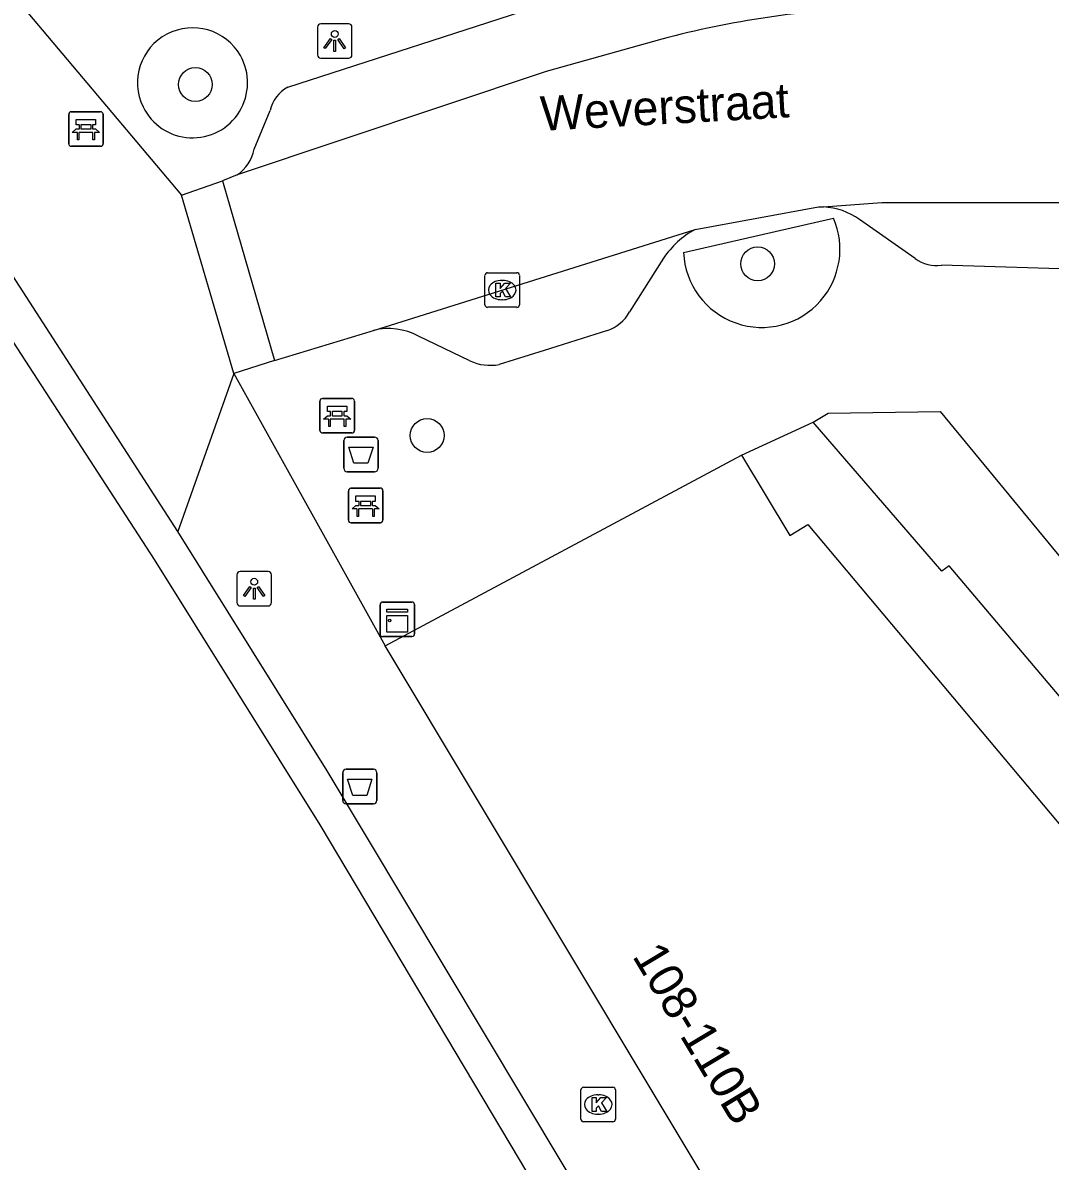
# Model space of a CAD drawing. Extents: x 160861 to 161308, y 384024 to 384878.
# Drawn here: x 161083.38 to 161113.12, y 384389.31 to 384422.26 of the extents above; entities that cross this region are included whole.
import ezdxf

# ---------------------------------------------------------------- set-up
doc = ezdxf.new("R2010")
doc.units = 0
for name, color, linetype in [('IMGEO_Afvalbak', 7, 'Continuous'), ('IMGEO_Bank', 7, 'Continuous'), ('IMGEO_Boom', 7, 'Continuous'), ('IMGEO_Fietspad_gesloten', 7, 'Continuous'), ('IMGEO_Fietspad_open', 7, 'Continuous'), ('IMGEO_Kast', 7, 'Continuous'), ('IMGEO_Kolk', 7, 'Continuous'), ('IMGEO_Lichtpunt', 7, 'Continuous'), ('IMGEO_Openbare_ruimte_label', 7, 'Continuous'), ('IMGEO_Pand', 7, 'Continuous'), ('IMGEO_Pand_nummerreeks', 7, 'Continuous'), ('IMGEO_Rijbaan_lokaal_open', 7, 'Continuous'), ('IMGEO_Voetpad_open', 7, 'Continuous')]:
    doc.layers.add(name, color=color, linetype=linetype)

msp = doc.modelspace()

# ---------------------------------------------------------------- linework, layer by layer
at = {"layer": 'IMGEO_Afvalbak'}
for p, q in [((161092.675, 384409.364), (161092.675, 384410.164)), ((161092.675, 384410.164), (161092.675, 384409.364)), ((161092.775, 384410.264), (161093.565, 384410.264)), ((161093.565, 384410.264), (161092.775, 384410.264)), ((161093.665, 384410.164), (161093.665, 384409.364)), ((161093.665, 384409.364), (161093.665, 384410.164)), ((161093.565, 384409.264), (161092.775, 384409.264)), ((161092.775, 384409.264), (161093.565, 384409.264)), ((161092.643, 384399.751), (161092.643, 384400.551)), ((161092.643, 384400.551), (161092.643, 384399.751)), ((161092.743, 384400.651), (161093.533, 384400.651)), ((161093.533, 384400.651), (161092.743, 384400.651)), ((161093.633, 384400.551), (161093.633, 384399.751)), ((161093.633, 384399.751), (161093.633, 384400.551)), ((161093.533, 384399.651), (161092.743, 384399.651)), ((161092.743, 384399.651), (161093.533, 384399.651))]:
    msp.add_line(p, q, dxfattribs=at)
for points in [[(161092.818, 384409.978), (161093.522, 384409.978), (161093.373, 384409.508), (161092.967, 384409.508), (161092.818, 384409.978)], [(161092.786, 384400.365), (161093.49, 384400.365), (161093.341, 384399.895), (161092.935, 384399.895), (161092.786, 384400.365)]]:
    msp.add_lwpolyline(points, dxfattribs=at)
for centre, start, end in [((161092.775, 384410.164), 90, 180), ((161092.775, 384410.164), 90, 180), ((161093.565, 384410.164), 0, 90), ((161093.565, 384410.164), 360, 90), ((161092.775, 384409.364), 180, 270), ((161092.775, 384409.364), 180, 270), ((161093.565, 384409.364), 270, 0), ((161093.565, 384409.364), 270, 0), ((161092.743, 384400.551), 90, 180), ((161092.743, 384400.551), 90, 180), ((161093.533, 384400.551), 0, 90), ((161093.533, 384400.551), 360, 90), ((161092.743, 384399.751), 180, 270), ((161092.743, 384399.751), 180, 270), ((161093.533, 384399.751), 270, 0), ((161093.533, 384399.751), 270, 0)]:
    msp.add_arc(centre, 0.1, start, end, dxfattribs=at)
at = {"layer": 'IMGEO_Bank'}
for p, q in [((161084.71, 384418.76), (161084.71, 384419.601)), ((161084.71, 384419.601), (161084.71, 384418.76)), ((161084.785, 384419.685), (161085.626, 384419.685)), ((161085.626, 384419.685), (161084.785, 384419.685)), ((161085.71, 384419.61), (161085.71, 384418.769)), ((161085.71, 384418.769), (161085.71, 384419.61)), ((161085.019, 384419.191), (161085.019, 384419.297)), ((161085.063, 384419.297), (161085.063, 384419.191)), ((161085.351, 384419.303), (161085.069, 384419.303)), ((161085.357, 384419.191), (161085.357, 384419.297)), ((161085.401, 384419.297), (161085.401, 384419.191)), ((161085.407, 384419.083), (161085.014, 384419.083)), ((161085.069, 384419.185), (161085.351, 384419.185)), ((161085.635, 384418.685), (161084.794, 384418.685)), ((161084.794, 384418.685), (161085.635, 384418.685)), ((161091.984, 384410.461), (161091.984, 384411.302)), ((161091.984, 384411.302), (161091.984, 384410.461)), ((161092.059, 384411.386), (161092.9, 384411.386)), ((161092.9, 384411.386), (161092.059, 384411.386)), ((161092.984, 384411.311), (161092.984, 384410.47)), ((161092.984, 384410.47), (161092.984, 384411.311)), ((161092.293, 384410.892), (161092.293, 384410.998)), ((161092.337, 384410.998), (161092.337, 384410.892)), ((161092.625, 384411.004), (161092.343, 384411.004)), ((161092.631, 384410.892), (161092.631, 384410.998)), ((161092.675, 384410.998), (161092.675, 384410.892)), ((161092.681, 384410.784), (161092.288, 384410.784)), ((161092.343, 384410.886), (161092.625, 384410.886)), ((161092.909, 384410.386), (161092.068, 384410.386)), ((161092.068, 384410.386), (161092.909, 384410.386)), ((161092.807, 384407.863), (161092.807, 384408.704)), ((161092.807, 384408.704), (161092.807, 384407.863)), ((161092.882, 384408.788), (161093.723, 384408.788)), ((161093.723, 384408.788), (161092.882, 384408.788)), ((161093.807, 384408.713), (161093.807, 384407.872)), ((161093.807, 384407.872), (161093.807, 384408.713)), ((161093.116, 384408.294), (161093.116, 384408.4)), ((161093.16, 384408.4), (161093.16, 384408.294)), ((161093.448, 384408.406), (161093.166, 384408.406)), ((161093.454, 384408.294), (161093.454, 384408.4)), ((161093.498, 384408.4), (161093.498, 384408.294)), ((161093.504, 384408.186), (161093.111, 384408.186)), ((161093.166, 384408.288), (161093.448, 384408.288)), ((161093.732, 384407.788), (161092.891, 384407.788)), ((161092.891, 384407.788), (161093.732, 384407.788))]:
    msp.add_line(p, q, dxfattribs=at)
for points in [[(161085.013, 384419.303), (161084.927, 384419.303), (161084.927, 384419.464), (161085.49, 384419.464), (161085.49, 384419.303), (161085.407, 384419.303)], [(161084.957, 384419.083), (161084.815, 384419.083), (161084.927, 384419.185), (161085.013, 384419.185)], [(161085.007, 384419.076), (161085.007, 384418.869), (161084.964, 384418.869), (161084.964, 384419.076)], [(161085.407, 384419.185), (161085.49, 384419.185), (161085.602, 384419.083), (161085.463, 384419.083)], [(161085.457, 384419.076), (161085.457, 384418.869), (161085.413, 384418.869), (161085.413, 384419.076)], [(161092.287, 384411.004), (161092.201, 384411.004), (161092.201, 384411.165), (161092.764, 384411.165), (161092.764, 384411.004), (161092.681, 384411.004)], [(161092.231, 384410.784), (161092.089, 384410.784), (161092.201, 384410.886), (161092.287, 384410.886)], [(161092.281, 384410.777), (161092.281, 384410.57), (161092.238, 384410.57), (161092.238, 384410.777)], [(161092.681, 384410.886), (161092.764, 384410.886), (161092.876, 384410.784), (161092.737, 384410.784)], [(161092.731, 384410.777), (161092.731, 384410.57), (161092.687, 384410.57), (161092.687, 384410.777)], [(161093.11, 384408.406), (161093.024, 384408.406), (161093.024, 384408.567), (161093.587, 384408.567), (161093.587, 384408.406), (161093.504, 384408.406)], [(161093.054, 384408.186), (161092.912, 384408.186), (161093.024, 384408.288), (161093.11, 384408.288)], [(161093.104, 384408.179), (161093.104, 384407.972), (161093.061, 384407.972), (161093.061, 384408.179)], [(161093.504, 384408.288), (161093.587, 384408.288), (161093.699, 384408.186), (161093.56, 384408.186)], [(161093.554, 384408.179), (161093.554, 384407.972), (161093.51, 384407.972), (161093.51, 384408.179)]]:
    msp.add_lwpolyline(points, dxfattribs=at)
for centre, radius, start, end in [((161084.788, 384419.607), 0.0779, 92.4484, 184.2845), ((161084.788, 384419.607), 0.0779, 92.4484, 184.2845), ((161085.632, 384419.607), 0.0779, 2.4484, 94.2845), ((161085.632, 384419.607), 0.0779, 2.4484, 94.2845), ((161085.012, 384419.296), 0.00671, 2.8957, 87.1043), ((161085.069, 384419.296), 0.00671, 92.8957, 177.1043), ((161085.351, 384419.296), 0.00671, 2.8957, 87.1043), ((161085.408, 384419.296), 0.00671, 92.8957, 177.1043), ((161084.957, 384419.076), 0.00671, 2.8957, 87.1043), ((161085.014, 384419.076), 0.00671, 92.8957, 177.1043), ((161085.012, 384419.192), 0.00671, 272.8957, 357.1043), ((161085.069, 384419.192), 0.00671, 182.8957, 267.1043), ((161085.351, 384419.192), 0.00671, 272.8957, 357.1043), ((161085.408, 384419.192), 0.00671, 182.8957, 267.1043), ((161085.406, 384419.076), 0.00671, 2.8957, 87.1043), ((161085.463, 384419.076), 0.00671, 92.8957, 177.1043), ((161084.788, 384418.763), 0.0779, 182.4484, 274.2845), ((161084.788, 384418.763), 0.0779, 182.4484, 274.2845), ((161085.632, 384418.763), 0.0779, 272.4484, 4.2845), ((161085.632, 384418.763), 0.0779, 272.4484, 4.2845), ((161092.062, 384411.308), 0.0779, 92.4484, 184.2845), ((161092.062, 384411.308), 0.0779, 92.4484, 184.2845), ((161092.906, 384411.308), 0.0779, 2.4484, 94.2845), ((161092.906, 384411.308), 0.0779, 2.4484, 94.2845), ((161092.286, 384410.997), 0.00671, 2.8957, 87.1043), ((161092.343, 384410.997), 0.00671, 92.8957, 177.1043), ((161092.625, 384410.997), 0.00671, 2.8957, 87.1043), ((161092.682, 384410.997), 0.00671, 92.8957, 177.1043), ((161092.231, 384410.777), 0.00671, 2.8957, 87.1043), ((161092.288, 384410.777), 0.00671, 92.8957, 177.1043), ((161092.286, 384410.893), 0.00671, 272.8957, 357.1043), ((161092.343, 384410.893), 0.00671, 182.8957, 267.1043), ((161092.625, 384410.893), 0.00671, 272.8957, 357.1043), ((161092.682, 384410.893), 0.00671, 182.8957, 267.1043), ((161092.68, 384410.777), 0.00671, 2.8957, 87.1043), ((161092.737, 384410.777), 0.00671, 92.8957, 177.1043), ((161092.062, 384410.464), 0.0779, 182.4484, 274.2845), ((161092.062, 384410.464), 0.0779, 182.4484, 274.2845), ((161092.906, 384410.464), 0.0779, 272.4484, 4.2845), ((161092.906, 384410.464), 0.0779, 272.4484, 4.2845), ((161092.885, 384408.71), 0.0779, 92.4484, 184.2845), ((161092.885, 384408.71), 0.0779, 92.4484, 184.2845), ((161093.729, 384408.71), 0.0779, 2.4484, 94.2845), ((161093.729, 384408.71), 0.0779, 2.4484, 94.2845), ((161093.109, 384408.399), 0.00671, 2.8957, 87.1043), ((161093.166, 384408.399), 0.00671, 92.8957, 177.1043), ((161093.448, 384408.399), 0.00671, 2.8957, 87.1043), ((161093.505, 384408.399), 0.00671, 92.8957, 177.1043), ((161093.054, 384408.179), 0.00671, 2.8957, 87.1043), ((161093.111, 384408.179), 0.00671, 92.8957, 177.1043), ((161093.109, 384408.295), 0.00671, 272.8957, 357.1043), ((161093.166, 384408.295), 0.00671, 182.8957, 267.1043), ((161093.448, 384408.295), 0.00671, 272.8957, 357.1043), ((161093.505, 384408.295), 0.00671, 182.8957, 267.1043), ((161093.503, 384408.179), 0.00671, 2.8957, 87.1043), ((161093.56, 384408.179), 0.00671, 92.8957, 177.1043), ((161092.885, 384407.866), 0.0779, 182.4484, 274.2845), ((161092.885, 384407.866), 0.0779, 182.4484, 274.2845), ((161093.729, 384407.866), 0.0779, 272.4484, 4.2845), ((161093.729, 384407.866), 0.0779, 272.4484, 4.2845)]:
    msp.add_arc(centre, radius, start, end, dxfattribs=at)
at = {"layer": 'IMGEO_Boom'}
for centre in [(161088.378, 384420.472), (161104.654, 384415.283), (161095.087, 384410.314)]:
    msp.add_circle(centre, 0.489, dxfattribs=at)
at = {"layer": 'IMGEO_Fietspad_gesloten'}
msp.add_lwpolyline([(161112.857, 384362.06), (161102.724, 384381.028), (161091.987, 384399.041), (161087.193, 384406.722), (161082.056, 384414.64)], dxfattribs=at)
at = {"layer": 'IMGEO_Fietspad_open'}
for points in [[(161087.871, 384407.534), (161082.898, 384415.232)], [(161103.576, 384381.595), (161092.193, 384400.605), (161087.871, 384407.534)]]:
    msp.add_lwpolyline(points, dxfattribs=at)
at = {"layer": 'IMGEO_Kast'}
for p, q in [((161093.723, 384404.567), (161093.723, 384405.408)), ((161093.723, 384405.408), (161093.723, 384404.567)), ((161093.798, 384405.492), (161094.639, 384405.492)), ((161094.639, 384405.492), (161093.798, 384405.492)), ((161094.723, 384405.417), (161094.723, 384404.576)), ((161094.723, 384404.576), (161094.723, 384405.417)), ((161094.648, 384404.492), (161093.807, 384404.492)), ((161093.807, 384404.492), (161094.648, 384404.492))]:
    msp.add_line(p, q, dxfattribs=at)
for points in [[(161093.918, 384405.282), (161094.518, 384405.282), (161094.518, 384405.197), (161093.918, 384405.197), (161093.918, 384405.282)], [(161093.918, 384405.107), (161094.518, 384405.107), (161094.518, 384404.618), (161093.918, 384404.618), (161093.918, 384405.107)]]:
    msp.add_lwpolyline(points, dxfattribs=at)
msp.add_circle((161094.002, 384404.956), 0.0377, dxfattribs=at)
for centre, start, end in [((161093.801, 384405.414), 92.4484, 184.2845), ((161093.801, 384405.414), 92.4484, 184.2845), ((161094.645, 384405.414), 2.4484, 94.2845), ((161094.645, 384405.414), 2.4484, 94.2845), ((161093.801, 384404.57), 182.4484, 274.2845), ((161093.801, 384404.57), 182.4484, 274.2845), ((161094.645, 384404.57), 272.4484, 4.2845), ((161094.645, 384404.57), 272.4484, 4.2845)]:
    msp.add_arc(centre, 0.0779, start, end, dxfattribs=at)
at = {"layer": 'IMGEO_Kolk'}
for p, q in [((161096.759, 384414.097), (161096.759, 384414.949)), ((161096.834, 384415.023), (161097.686, 384415.023)), ((161097.76, 384414.949), (161097.76, 384414.097)), ((161097.247, 384414.803), (161097.272, 384414.803)), ((161097.686, 384414.023), (161096.834, 384414.023)), ((161097.27, 384414.243), (161097.245, 384414.243)), ((161099.539, 384390.521), (161099.539, 384391.373)), ((161099.614, 384391.447), (161100.466, 384391.447)), ((161100.027, 384391.227), (161100.052, 384391.227)), ((161100.54, 384391.373), (161100.54, 384390.521)), ((161100.05, 384390.667), (161100.025, 384390.667)), ((161100.466, 384390.447), (161099.614, 384390.447))]:
    msp.add_line(p, q, dxfattribs=at)
for points in [[(161096.759, 384414.097), (161096.759, 384414.949)], [(161096.834, 384415.023), (161097.686, 384415.023)], [(161097.76, 384414.949), (161097.76, 384414.097)], [(161097.08, 384414.723), (161097.203, 384414.723), (161097.203, 384414.572), (161097.333, 384414.723), (161097.497, 384414.723), (161097.351, 384414.572), (161097.504, 384414.323), (161097.352, 384414.323), (161097.267, 384414.487), (161097.203, 384414.42), (161097.203, 384414.323), (161097.08, 384414.323), (161097.08, 384414.723)], [(161097.686, 384414.023), (161096.834, 384414.023)], [(161099.539, 384390.521), (161099.539, 384391.373)], [(161099.614, 384391.447), (161100.466, 384391.447)], [(161100.54, 384391.373), (161100.54, 384390.521)], [(161099.86, 384391.147), (161099.983, 384391.147), (161099.983, 384390.996), (161100.113, 384391.147), (161100.277, 384391.147), (161100.131, 384390.996), (161100.284, 384390.747), (161100.132, 384390.747), (161100.047, 384390.911), (161099.983, 384390.844), (161099.983, 384390.747), (161099.86, 384390.747), (161099.86, 384391.147)], [(161100.466, 384390.447), (161099.614, 384390.447)]]:
    msp.add_lwpolyline(points, dxfattribs=at)
for centre, start, end in [((161096.836, 384414.947), 91.552, 178.448), ((161096.836, 384414.947), 91.552, 178.448), ((161097.684, 384414.947), 1.552, 88.448), ((161097.684, 384414.947), 1.552, 88.448), ((161096.836, 384414.099), 181.552, 268.448), ((161096.836, 384414.099), 181.552, 268.448), ((161097.684, 384414.099), 271.552, 358.448), ((161097.684, 384414.099), 271.552, 358.448), ((161099.616, 384391.371), 91.552, 178.448), ((161099.616, 384391.371), 91.552, 178.448), ((161100.464, 384391.371), 1.552, 88.448), ((161100.464, 384391.371), 1.552, 88.448), ((161099.616, 384390.523), 181.552, 268.448), ((161099.616, 384390.523), 181.552, 268.448), ((161100.464, 384390.523), 271.552, 358.448), ((161100.464, 384390.523), 271.552, 358.448)]:
    msp.add_arc(centre, 0.0765, start, end, dxfattribs=at)
for centre, major_axis, ratio, start_param, end_param in [((161097.246, 384414.523), (-0.387, 0.002), 0.722429, 4.712389, 7.853982), ((161097.271, 384414.523), (-0.39, 0.002), 0.717154, 1.570796, 4.712389), ((161100.026, 384390.947), (-0.387, 0.002), 0.722429, 4.712389, 7.853982), ((161100.051, 384390.947), (-0.39, 0.002), 0.717154, 1.570796, 4.712389)]:
    msp.add_ellipse(centre, major_axis=major_axis, ratio=ratio, start_param=start_param, end_param=end_param, dxfattribs=at)
at = {"layer": 'IMGEO_Lichtpunt'}
for p, q in [((161092.816, 384422.232), (161092.008, 384422.232)), ((161092.816, 384422.232), (161092.008, 384422.232)), ((161091.914, 384422.137), (161091.914, 384421.33)), ((161091.914, 384422.137), (161091.914, 384421.33)), ((161092.91, 384421.33), (161092.91, 384422.137)), ((161092.91, 384421.33), (161092.91, 384422.137)), ((161092.008, 384421.236), (161092.816, 384421.236)), ((161092.008, 384421.236), (161092.816, 384421.236)), ((161090.483, 384406.376), (161089.675, 384406.376)), ((161090.483, 384406.376), (161089.675, 384406.376)), ((161089.581, 384406.281), (161089.581, 384405.474)), ((161089.581, 384406.281), (161089.581, 384405.474)), ((161090.577, 384405.474), (161090.577, 384406.281)), ((161090.577, 384405.474), (161090.577, 384406.281)), ((161089.675, 384405.38), (161090.483, 384405.38)), ((161089.675, 384405.38), (161090.483, 384405.38))]:
    msp.add_line(p, q, dxfattribs=at)
for points in [[(161092.288, 384421.801), (161092.327, 384421.773), (161092.139, 384421.511), (161092.101, 384421.538), (161092.288, 384421.801)], [(161092.39, 384421.753), (161092.437, 384421.753), (161092.437, 384421.431), (161092.39, 384421.431), (161092.39, 384421.753)], [(161092.5, 384421.773), (161092.538, 384421.8), (161092.725, 384421.538), (161092.686, 384421.51), (161092.5, 384421.773)], [(161089.955, 384405.945), (161089.994, 384405.917), (161089.806, 384405.655), (161089.768, 384405.682), (161089.955, 384405.945)], [(161090.057, 384405.897), (161090.104, 384405.897), (161090.104, 384405.575), (161090.057, 384405.575), (161090.057, 384405.897)], [(161090.167, 384405.917), (161090.205, 384405.944), (161090.392, 384405.682), (161090.353, 384405.654), (161090.167, 384405.917)]]:
    msp.add_lwpolyline(points, dxfattribs=at)
for centre in [(161092.413, 384421.935), (161090.08, 384406.079)]:
    msp.add_circle(centre, 0.0994, dxfattribs=at)
for centre, start, end in [((161092.008, 384422.137), 90, 180), ((161092.008, 384422.137), 90, 180), ((161092.816, 384422.137), 0, 90), ((161092.816, 384422.137), 0, 90), ((161092.008, 384421.33), 180, 270), ((161092.008, 384421.33), 180, 270), ((161092.816, 384421.33), 270, 0), ((161092.816, 384421.33), 270, 360), ((161089.675, 384406.281), 90, 180), ((161089.675, 384406.281), 90, 180), ((161090.483, 384406.281), 0, 90), ((161090.483, 384406.281), 0, 90), ((161089.675, 384405.474), 180, 270), ((161089.675, 384405.474), 180, 270), ((161090.483, 384405.474), 270, 0), ((161090.483, 384405.474), 270, 360)]:
    msp.add_arc(centre, 0.0946, start, end, dxfattribs=at)
at = {"layer": 'IMGEO_Pand'}
for points in [[(161106.258, 384410.694), (161106.55, 384410.869), (161106.695, 384410.956), (161109.935, 384411.01), (161116.578, 384402.952)], [(161104.191, 384409.745), (161105.586, 384407.418), (161106.109, 384407.732), (161116.852, 384394.93), (161119.914, 384391.281), (161122.034, 384392.553), (161110.199, 384406.544), (161109.984, 384406.381), (161106.258, 384410.694)], [(161093.874, 384404.221), (161104.191, 384409.745)], [(161108.604, 384379.661), (161104.277, 384386.876), (161093.874, 384404.221)]]:
    msp.add_lwpolyline(points, dxfattribs=at)
at = {"layer": 'IMGEO_Rijbaan_lokaal_open'}
for points in [[(161101.876, 384421.785), (161098.531, 384420.85), (161089.588, 384417.86)], [(161089.588, 384417.86), (161089.167, 384417.686)], [(161089.167, 384417.686), (161090.67, 384412.482)], [(161102.844, 384416.277), (161106.417, 384416.93), (161106.556, 384416.929)], [(161106.556, 384416.929), (161108.247, 384417.06), (161113.654, 384417.056), (161117.381, 384416.743)], [(161093.535, 384413.354), (161102.844, 384416.277)], [(161090.67, 384412.482), (161093.535, 384413.354)]]:
    msp.add_lwpolyline(points, dxfattribs=at)
msp.add_arc((161109.008, 384394.985), 27.732, 91.9872, 104.9017, dxfattribs=at)
at = {"layer": 'IMGEO_Voetpad_open'}
for points in [[(161091.056, 384420.394), (161098.459, 384422.788), (161098.674, 384422.848)], [(161083.529, 384422.548), (161087.978, 384417.265)], [(161090.076, 384418.597), (161090.539, 384419.719)], [(161087.978, 384417.265), (161089.167, 384417.686)], [(161089.488, 384412.11), (161087.978, 384417.265)], [(161102.51, 384415.611), (161106.426, 384416.506), (161106.852, 384416.604)], [(161109.215, 384415.432), (161107.605, 384416.563)], [(161101.926, 384415.442), (161100.943, 384413.893)], [(161114.326, 384415.112), (161109.973, 384415.241)], [(161100.306, 384413.353), (161098.478, 384412.778), (161097.171, 384412.367)], [(161096.323, 384412.473), (161094.838, 384413.19)], [(161090.67, 384412.482), (161089.488, 384412.11)], [(161089.488, 384412.11), (161087.871, 384407.534)], [(161089.488, 384412.11), (161093.874, 384404.221)], [(161104.191, 384409.745), (161106.258, 384410.694)]]:
    msp.add_lwpolyline(points, dxfattribs=at)
for centre, radius, start, end in [((161088.296, 384420.522), 1.593, 29.6628, 205.8661), ((161088.296, 384420.522), 1.593, 205.8799, 29.6489), ((161091.516, 384419.506), 1, 117.3823, 167.7188), ((161088.949, 384418.813), 1.148, 303.8488, 349.1307), ((161106.462, 384414.974), 1.957, 54.2775, 87.2544), ((161104.775, 384415.707), 2.262, 318.7466, 23.3648), ((161104.094, 384413.981), 2.614, 118.5594, 146.0191), ((161104.773, 384415.707), 2.265, 182.4364, 318.7803), ((161109.842, 384416.319), 1.086, 234.7658, 276.9484), ((161099.944, 384414.425), 1.132, 288.6406, 331.9369), ((161093.977, 384411.608), 1.801, 61.4432, 104.2093), ((161096.916, 384413.771), 1.427, 245.4477, 280.3023)]:
    msp.add_arc(centre, radius, start, end, dxfattribs=at)

# ---------------------------------------------------------------- texts
at = {"layer": 'IMGEO_Openbare_ruimte_label'}
msp.add_text('Weverstraat', height=1, rotation=3.1544, dxfattribs=at).set_placement((161098.391, 384419.13))
at = {"layer": 'IMGEO_Pand_nummerreeks'}
msp.add_text('108-110B', height=1, rotation=300.954, dxfattribs=at).set_placement((161101.007, 384395.244))

doc.saveas('drawing.dxf')
